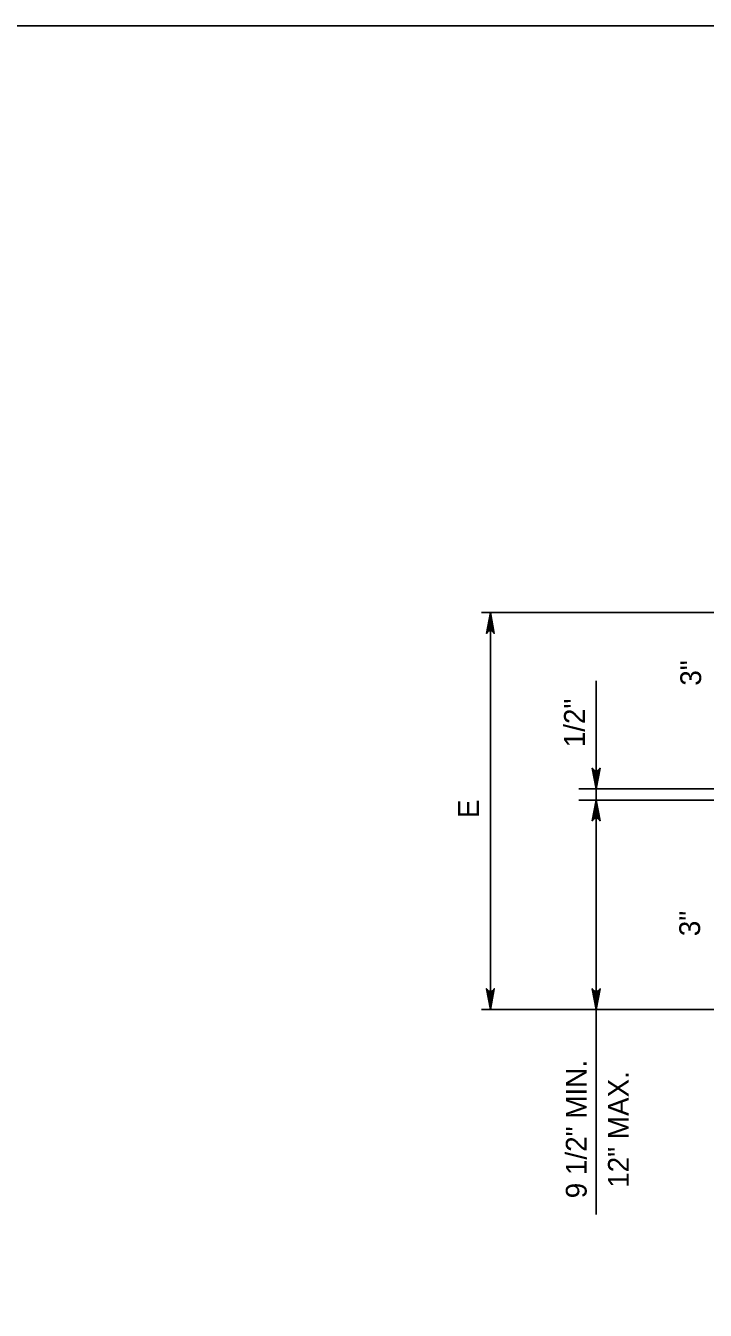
# Model space of a CAD drawing. Extents: x 2087776 to 2104538, y 970919 to 982612.
# Drawn here: x 2097138 to 2097459, y 974161 to 974768 of the extents above; entities that cross this region are included whole.
import ezdxf

# ---------------------------------------------------------------- set-up
doc = ezdxf.new("R2010")
doc.units = 0
doc.layers.add('1', color=7, linetype='Continuous')

msp = doc.modelspace()

# ---------------------------------------------------------------- linework, layer by layer
at = {"layer": '1'}
for p, q in [((2097353.21, 974490.39), (2097556.45, 974490.39)), ((2097357.47, 974490.39), (2097357.47, 974302.89)), ((2097407.47, 974458.14), (2097407.47, 974206.04)), ((2097399.23, 974407.05), (2097633.63, 974407.05)), ((2097399.23, 974401.84), (2097501.46, 974401.84)), ((2097353.21, 974302.89), (2097556.45, 974302.89))]:
    msp.add_line(p, q, dxfattribs=at)
for points in [[(2098759.93, 972917.37), (2098759.93, 974767.76), (2096181.19, 974767.76), (2096181.19, 972917.37), (2098759.93, 972917.37), (2098759.93, 973003.85), (2098103.76, 973003.85), (2098103.76, 973216.04), (2098759.93, 973216.04), (2098759.93, 973311.07), (2098103.76, 973311.07), (2098103.76, 972917.37), (2098362.29, 972917.37), (2098362.29, 973003.85), (2098362.29, 972917.37), (2098614.92, 972917.37), (2098614.92, 973003.85), (2098614.92, 972963.44), (2098759.93, 972963.44)], [(2097357.47, 974490.39), (2097359.3, 974480.6), (2097359.04, 974480.98), (2097358.78, 974481.35), (2097358.45, 974481.55), (2097358.12, 974481.74), (2097357.8, 974481.8), (2097357.47, 974481.85), (2097357.14, 974481.8), (2097356.81, 974481.74), (2097356.48, 974481.55), (2097356.16, 974481.35), (2097355.89, 974480.98), (2097355.63, 974480.6), (2097357.47, 974490.39), (2097355.89, 974480.98), (2097356.16, 974481.35), (2097357.47, 974490.39), (2097356.48, 974481.55), (2097356.81, 974481.74), (2097357.47, 974490.39), (2097357.14, 974481.8), (2097357.47, 974481.85), (2097357.47, 974490.39), (2097357.8, 974481.8), (2097358.12, 974481.74), (2097357.47, 974490.39), (2097358.45, 974481.55), (2097358.78, 974481.35), (2097357.47, 974490.39), (2097359.04, 974480.98)], [(2097407.47, 974407.05), (2097405.63, 974416.83), (2097405.89, 974416.46), (2097406.16, 974416.08), (2097406.48, 974415.88), (2097406.81, 974415.69), (2097407.14, 974415.63), (2097407.47, 974415.58), (2097407.8, 974415.63), (2097408.12, 974415.69), (2097408.45, 974415.88), (2097408.78, 974416.08), (2097409.04, 974416.46), (2097409.3, 974416.83), (2097407.47, 974407.05), (2097409.04, 974416.46), (2097408.78, 974416.08), (2097407.47, 974407.05), (2097408.45, 974415.88), (2097408.12, 974415.69), (2097407.47, 974407.05), (2097407.8, 974415.63), (2097407.47, 974415.58), (2097407.47, 974407.05), (2097407.14, 974415.63), (2097406.81, 974415.69), (2097407.47, 974407.05), (2097406.48, 974415.88), (2097406.16, 974416.08), (2097407.47, 974407.05), (2097405.89, 974416.46)], [(2097407.47, 974401.84), (2097409.3, 974392.05), (2097409.04, 974392.43), (2097408.78, 974392.8), (2097408.45, 974393), (2097408.12, 974393.19), (2097407.8, 974393.25), (2097407.47, 974393.3), (2097407.14, 974393.25), (2097406.81, 974393.19), (2097406.48, 974393), (2097406.16, 974392.8), (2097405.89, 974392.43), (2097405.63, 974392.05), (2097407.47, 974401.84), (2097405.89, 974392.43), (2097406.16, 974392.8), (2097407.47, 974401.84), (2097406.48, 974393), (2097406.81, 974393.19), (2097407.47, 974401.84), (2097407.14, 974393.25), (2097407.47, 974393.3), (2097407.47, 974401.84), (2097407.8, 974393.25), (2097408.12, 974393.19), (2097407.47, 974401.84), (2097408.45, 974393), (2097408.78, 974392.8), (2097407.47, 974401.84), (2097409.04, 974392.43)], [(2097357.47, 974302.89), (2097355.63, 974312.67), (2097355.89, 974312.29), (2097356.16, 974311.92), (2097356.48, 974311.72), (2097356.81, 974311.53), (2097357.14, 974311.47), (2097357.47, 974311.42), (2097357.8, 974311.47), (2097358.12, 974311.53), (2097358.45, 974311.72), (2097358.78, 974311.92), (2097359.04, 974312.29), (2097359.3, 974312.67), (2097357.47, 974302.89), (2097359.04, 974312.29), (2097358.78, 974311.92), (2097357.47, 974302.89), (2097358.45, 974311.72), (2097358.12, 974311.53), (2097357.47, 974302.89), (2097357.8, 974311.47), (2097357.47, 974311.42), (2097357.47, 974302.89), (2097357.14, 974311.47), (2097356.81, 974311.53), (2097357.47, 974302.89), (2097356.48, 974311.72), (2097356.16, 974311.92), (2097357.47, 974302.89), (2097355.89, 974312.29)], [(2097407.47, 974302.89), (2097405.63, 974312.67), (2097405.89, 974312.29), (2097406.16, 974311.92), (2097406.48, 974311.72), (2097406.81, 974311.53), (2097407.14, 974311.47), (2097407.47, 974311.42), (2097407.8, 974311.47), (2097408.12, 974311.53), (2097408.45, 974311.72), (2097408.78, 974311.92), (2097409.04, 974312.29), (2097409.3, 974312.67), (2097407.47, 974302.89), (2097409.04, 974312.29), (2097408.78, 974311.92), (2097407.47, 974302.89), (2097408.45, 974311.72), (2097408.12, 974311.53), (2097407.47, 974302.89), (2097407.8, 974311.47), (2097407.47, 974311.42), (2097407.47, 974302.89), (2097407.14, 974311.47), (2097406.81, 974311.53), (2097407.47, 974302.89), (2097406.48, 974311.72), (2097406.16, 974311.92), (2097407.47, 974302.89), (2097405.89, 974312.29)]]:
    msp.add_lwpolyline(points, dxfattribs=at)

# ---------------------------------------------------------------- texts
for s, height, p in [('3"', 9.843, (2097457.04, 974455.86)), ('1/2"', 9.843, (2097402.1, 974426.77)), ('E', 9.84, (2097352.04, 974393.3)), ('3"', 9.843, (2097456.55, 974337.48)), ('9 1/2" MIN.', 9.8425, (2097402.96, 974213.62)), ('12" MAX.', 9.843, (2097422.88, 974218.58))]:
    msp.add_text(s, height=height, rotation=90, dxfattribs=at).set_placement(p)

doc.saveas('drawing.dxf')
